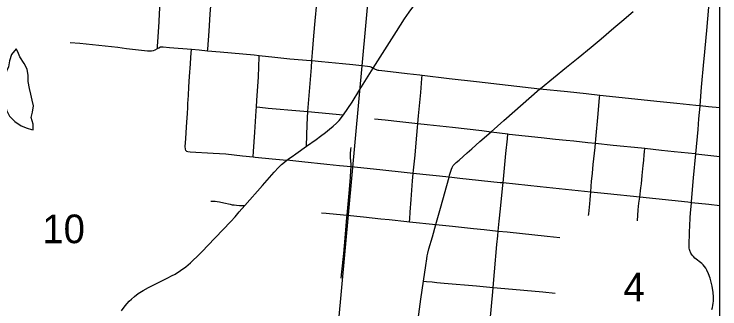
# Model space of a CAD drawing. Extents: x 0 to 1134, y 0 to 440.
# Drawn here: x 845.331 to 846.364, y 362.46 to 362.891 of the extents above; entities that cross this region are included whole.
import ezdxf

# ---------------------------------------------------------------- set-up
doc = ezdxf.new("R2010")
doc.units = 0
for name, color, linetype in [('Default', 7, 'Continuous'), ('GM_X_City_Street', 7, 'Continuous'), ('GM_X_County_Road', 7, 'Continuous'), ('GM_X_Minor_Lake', 7, 'Continuous'), ('GM_X_Section', 7, 'Continuous'), ('GM_X_Section_Text', 7, 'Continuous'), ('GM_X_Unincorporated', 7, 'Continuous'), ('SH_Cut_Line', 7, 'Continuous')]:
    doc.layers.add(name, color=color, linetype=linetype)

msp = doc.modelspace()

# ---------------------------------------------------------------- linework, layer by layer
at = {"layer": 'Default'}
msp.add_lwpolyline([(846.3638, 361.9945), (846.3638, 362.9891), (845.8603, 363.0384), (845.7699, 362.0554)], close=True, dxfattribs=at)
at = {"layer": 'GM_X_City_Street'}
for points in [[(845.6142, 362.8371), (845.6144, 362.8392), (845.6165, 362.8658), (845.618, 362.8905), (845.6197, 362.915), (845.6198, 362.9183), (845.6206, 362.933), (845.6217, 362.9517), (845.6223, 362.9605), (845.6228, 362.9667), (845.6231, 362.9727), (845.6237, 362.9817), (845.6242, 362.9875), (845.6248, 362.9975), (845.6259, 363.0185), (845.6276, 363.0402), (845.6285, 363.0549), (845.6287, 363.0586)], [(845.7587, 362.6974), (845.7598, 362.7291), (845.7607, 362.7481), (845.766, 362.8126), (845.7667, 362.8226), (845.7676, 362.8343), (845.7696, 362.859), (845.7717, 362.8806), (845.7739, 362.9062), (845.7741, 362.9084), (845.7769, 362.9391), (845.7794, 362.9669), (845.7803, 362.9775), (845.7806, 362.9813), (845.7815, 362.9919), (845.7832, 363.0132), (845.7844, 363.0286), (845.7857, 363.0435), (845.7861, 363.0485)], [(845.5409, 362.8404), (845.5411, 362.8432), (845.5417, 362.8574), (845.5431, 362.8791), (845.5439, 362.8914), (845.5453, 362.9131), (845.546, 362.9231), (845.5476, 362.9468), (845.5492, 362.9683), (845.5506, 362.9922)], [(846.3213, 362.541), (846.3197, 362.5448), (846.3192, 362.5467), (846.3189, 362.5485), (846.3187, 362.5508), (846.3187, 362.5535), (846.3195, 362.5706), (846.3196, 362.5745), (846.3197, 362.5788), (846.32, 362.5851), (846.3201, 362.5891), (846.3203, 362.5933), (846.3208, 362.5995), (846.3222, 362.6149), (846.3223, 362.6166), (846.3254, 362.6512), (846.3286, 362.6865), (846.3318, 362.7221), (846.3331, 362.7374), (846.3348, 362.7558), (846.3349, 362.7569), (846.3371, 362.7836), (846.3405, 362.8206), (846.341, 362.8254), (846.3445, 362.8668), (846.3498, 362.924)], [(845.9215, 362.4375), (845.9262, 362.474), (845.93, 362.5001), (845.9334, 362.5232), (845.9348, 362.533), (845.9354, 362.5371), (845.9363, 362.5412), (845.9381, 362.5474), (845.9434, 362.5652), (845.9484, 362.583), (845.9551, 362.6071), (845.9675, 362.6521), (845.9683, 362.6549), (845.9711, 362.6637), (845.9722, 362.6665), (845.9737, 362.6691), (845.9755, 362.6714), (845.9778, 362.6735), (845.9823, 362.6772), (845.9941, 362.6877), (846.001, 362.6938), (846.0127, 362.7041), (846.029, 362.7186), (846.0475, 362.735), (846.1005, 362.7814), (846.1012, 362.7819), (846.1395, 362.813), (846.1565, 362.8268), (846.1756, 362.8423), (846.1899, 362.8543), (846.2088, 362.8703), (846.2204, 362.8804), (846.2369, 362.8944)], [(845.413, 362.8492), (845.4274, 362.8479), (845.4459, 362.8461), (845.483, 362.8421), (845.4953, 362.8404), (845.5261, 362.837), (845.5292, 362.8368), (845.5322, 362.8368), (845.535, 362.8372), (845.5377, 362.8382), (845.5409, 362.8404), (845.5427, 362.8415), (845.5455, 362.8425), (845.5493, 362.8426), (845.5584, 362.8417), (845.5904, 362.8391), (845.6018, 362.8382), (845.6142, 362.8371), (845.6325, 362.8355), (845.6822, 362.831), (845.6896, 362.8302), (845.7128, 362.8276), (845.7344, 362.8253), (845.7653, 362.8227), (845.7667, 362.8226), (845.7808, 362.8214), (845.8115, 362.8182), (845.8269, 362.8167), (845.8397, 362.8155), (845.8484, 362.8145), (845.8517, 362.814), (845.8529, 362.8137), (845.8539, 362.8132), (845.8567, 362.8117), (845.8596, 362.8102), (845.861, 362.8095), (845.8619, 362.8092), (845.8633, 362.8088), (845.8648, 362.8085), (845.8693, 362.808), (845.8816, 362.8067), (845.9062, 362.8039), (845.9247, 362.8019), (845.9282, 362.8014), (845.9678, 362.7966), (846.0079, 362.7921), (846.1005, 362.7814), (846.1406, 362.7774), (846.1683, 362.7744), (846.1883, 362.7722), (846.2763, 362.763), (846.301, 362.7604), (846.3288, 362.7575), (846.3349, 362.7569), (846.3473, 362.7555), (846.3638, 362.7538)], [(845.5821, 362.6913), (845.5819, 362.6931), (845.5816, 362.6971), (845.5822, 362.7081), (845.5827, 362.7174), (845.5839, 362.7328), (845.5847, 362.7452), (845.5851, 362.754), (845.5854, 362.7599), (845.586, 362.7718), (845.5867, 362.7841), (845.5878, 362.7996), (845.5892, 362.818), (845.5898, 362.8273), (845.5904, 362.8391)], [(845.6809, 362.6819), (845.6813, 362.6897), (845.6831, 362.7178), (845.6851, 362.749), (845.6855, 362.7548), (845.6863, 362.7645), (845.6885, 362.7988), (845.6895, 362.828), (845.6896, 362.8302)], [(845.9098, 362.5871), (845.9101, 362.5915), (845.9108, 362.6009), (845.9122, 362.6196), (845.9142, 362.6466), (845.9152, 362.6576), (845.9156, 362.6626), (845.9177, 362.6846), (845.9194, 362.7025), (845.9215, 362.7246), (845.922, 362.7308), (845.923, 362.742), (845.9261, 362.7761), (845.9278, 362.7964), (845.9282, 362.8014)], [(846.1716, 362.5964), (846.1719, 362.5986), (846.1723, 362.6035), (846.1728, 362.6085), (846.1733, 362.6133), (846.1738, 362.6191), (846.1744, 362.6255), (846.1749, 362.6303), (846.1753, 362.639), (846.176, 362.6461), (846.1773, 362.6581), (846.1786, 362.6708), (846.1811, 362.6955), (846.1817, 362.7017), (846.1823, 362.7079), (846.1858, 362.745), (846.1868, 362.7568), (846.1879, 362.768), (846.1883, 362.7722)], [(845.6855, 362.7548), (845.6904, 362.7544), (845.7027, 362.7533), (845.749, 362.7492), (845.7607, 362.7481), (845.7921, 362.7451), (845.8073, 362.7437), (845.8129, 362.7431)], [(845.8586, 362.7376), (845.8738, 362.7361), (845.8954, 362.7337), (845.922, 362.7308), (845.9355, 362.7292), (845.9725, 362.7251), (846.0157, 362.7203), (846.029, 362.7186), (846.0537, 362.7154), (846.0557, 362.7152), (846.1021, 362.7103), (846.1235, 362.7078), (846.1387, 362.7063), (846.1503, 362.7052), (846.1707, 362.7029), (846.1817, 362.7017), (846.2077, 362.699), (846.249, 362.6949), (846.2541, 362.6944), (846.2784, 362.6917), (846.2969, 362.6898), (846.3277, 362.6866), (846.3286, 362.6865), (846.3638, 362.6824)], [(846.0106, 362.2285), (846.011, 362.2343), (846.0126, 362.259), (846.0152, 362.2928), (846.0171, 362.318), (846.0217, 362.3771), (846.0226, 362.3866), (846.0258, 362.4218), (846.0316, 362.4844), (846.0322, 362.491), (846.0341, 362.5136), (846.0376, 362.5539), (846.0387, 362.5662), (846.0394, 362.5735), (846.0408, 362.5877), (846.0427, 362.6059), (846.0461, 362.6403), (846.0465, 362.6437), (846.0508, 362.6868), (846.053, 362.7084), (846.0537, 362.7154)], [(845.8098, 362.5046), (845.8107, 362.5138), (845.8134, 362.5405), (845.8157, 362.5632), (845.818, 362.593), (845.8183, 362.5965), (845.8216, 362.6341), (845.8234, 362.6523), (845.824, 362.662), (845.8241, 362.6672), (845.8242, 362.6711), (845.8235, 362.6803), (845.8234, 362.6865), (845.8238, 362.6927), (845.8242, 362.6957)], [(845.5821, 362.6913), (845.5835, 362.6903), (845.5855, 362.6896), (845.5885, 362.6891), (845.6222, 362.6875), (845.6407, 362.6861), (845.6653, 362.6836), (845.6809, 362.6819), (845.6838, 362.6815), (845.7085, 362.679), (845.7302, 362.677)], [(846.2434, 362.5882), (846.2441, 362.6045), (846.2452, 362.6141), (846.2457, 362.6173), (846.2465, 362.6228), (846.2483, 362.6366), (846.249, 362.6426), (846.2501, 362.6545), (846.2516, 362.6693), (846.2523, 362.6768), (846.2532, 362.6854), (846.2535, 362.6886), (846.2541, 362.6944)], [(845.6189, 362.6169), (845.6221, 362.6171), (845.6252, 362.617), (845.6284, 362.6166), (845.6316, 362.6161), (845.6378, 362.6147), (845.6471, 362.6126), (845.6502, 362.612), (845.6533, 362.6116), (845.6563, 362.6112), (845.6608, 362.6109), (845.6645, 362.6109), (845.6685, 362.6109)], [(845.7808, 362.6003), (845.7878, 362.5996), (845.8029, 362.5981), (845.8183, 362.5965), (845.8425, 362.594), (845.8676, 362.5915), (845.8798, 362.5902), (845.9055, 362.5875), (845.9098, 362.5871), (845.9484, 362.583), (845.9727, 362.5804), (846.0035, 362.5774), (846.0189, 362.5758), (846.0394, 362.5735), (846.0527, 362.5721), (846.1112, 362.5659), (846.1296, 362.5638)], [(846.3518, 362.4589), (846.3529, 362.4618), (846.3537, 362.4648), (846.3542, 362.4679), (846.3544, 362.471), (846.3544, 362.4772), (846.3538, 362.4835), (846.3525, 362.4927), (846.3512, 362.4988), (846.3495, 362.5048), (846.3474, 362.5107), (846.3448, 362.5164), (846.3433, 362.5191), (846.3415, 362.5217), (846.3395, 362.524), (846.3372, 362.5262), (846.3274, 362.534), (846.3251, 362.5361), (846.3231, 362.5384), (846.3213, 362.541)], [(845.93, 362.5001), (845.9346, 362.4997), (845.9428, 362.499), (845.9497, 362.4983), (845.9605, 362.4974), (846.0076, 362.4932), (846.0322, 362.491), (846.0492, 362.4894), (846.1048, 362.4844), (846.1228, 362.4827)]]:
    msp.add_lwpolyline(points, dxfattribs=at)
at = {"layer": 'GM_X_County_Road'}
msp.add_line((845.9675, 362.6521), (845.9152, 362.6576), dxfattribs=at)
for points in [[(845.8567, 362.8117), (845.8805, 362.8493), (845.8904, 362.8652), (845.9024, 362.8835), (845.909, 362.8932), (845.92, 362.908), (845.9284, 362.9186), (845.9497, 362.9436)], [(845.8129, 362.7431), (845.8255, 362.762), (845.837, 362.7805), (845.8567, 362.8117)], [(845.7587, 362.6974), (845.773, 362.7075), (845.7796, 362.7123), (845.7868, 362.7176), (845.7926, 362.7222), (845.798, 362.7268), (845.8029, 362.7311), (845.8066, 362.735), (845.8129, 362.7431)], [(845.7302, 362.677), (845.7324, 362.6788), (845.7378, 362.6826), (845.7433, 362.6863), (845.7587, 362.6974)], [(845.6685, 362.6109), (845.6943, 362.6398), (845.7117, 362.6594), (845.7179, 362.6663), (845.7224, 362.6706), (845.7267, 362.6743), (845.7302, 362.677)], [(845.8241, 362.6672), (845.8074, 362.6689), (845.7889, 362.6709), (845.7519, 362.6746), (845.7302, 362.677)], [(845.9152, 362.6576), (845.9062, 362.6585), (845.8661, 362.6628), (845.8241, 362.6672)], [(846.0465, 362.6437), (846.0421, 362.6441), (845.9834, 362.6504), (845.9675, 362.6521)], [(846.1749, 362.6303), (846.1008, 362.6381), (846.0465, 362.6437)], [(846.2465, 362.6228), (846.1996, 362.6276), (846.1749, 362.6303)], [(846.3222, 362.6149), (846.3169, 362.6155), (846.2465, 362.6228)], [(846.3638, 362.6105), (846.3478, 362.6122), (846.3222, 362.6149)], [(845.6074, 362.5447), (845.614, 362.5517), (845.6481, 362.5874), (845.6544, 362.5943), (845.6604, 362.6014), (845.6685, 362.6109)], [(845.4881, 362.4567), (845.4937, 362.4639), (845.4996, 362.471), (845.5029, 362.4741), (845.5073, 362.478), (845.5124, 362.482), (845.5198, 362.4866), (845.5277, 362.4909), (845.5433, 362.4987), (845.556, 362.505), (845.5614, 362.5078), (845.5667, 362.5106), (845.5747, 362.5157), (845.5823, 362.5211), (845.5894, 362.5269), (845.6027, 362.5399), (845.6074, 362.5447)]]:
    msp.add_lwpolyline(points, dxfattribs=at)
at = {"layer": 'GM_X_Minor_Lake'}
for points in [[(845.334, 362.8397), (845.3271, 362.8314), (845.3244, 362.8223), (845.3228, 362.8136), (845.3201, 362.8072), (845.317, 362.7977), (845.315, 362.7886), (845.3153, 362.7792), (845.3179, 362.7693), (845.3186, 362.7586), (845.32, 362.7499), (845.3241, 362.7415), (845.332, 362.7335), (845.3414, 362.727), (845.3501, 362.7239), (845.3567, 362.7218)], [(845.3567, 362.7218), (845.3588, 362.7212), (845.3589, 362.7299), (845.3559, 362.7394), (845.3578, 362.747), (845.3594, 362.7565), (845.3576, 362.7648), (845.3554, 362.7735), (845.3536, 362.7819), (845.3518, 362.7922), (845.3514, 362.8009), (845.3504, 362.81), (845.3459, 362.8184), (845.3396, 362.8279), (845.3366, 362.8355), (845.334, 362.8397)]]:
    msp.add_lwpolyline(points, dxfattribs=at)
at = {"layer": 'GM_X_Section'}
msp.add_lwpolyline([(844.8494, 363.1337), (845.8603, 363.0384), (845.7699, 362.0554), (844.7599, 362.131)], close=True, dxfattribs=at)
at = {"layer": 'GM_X_Unincorporated'}
msp.add_lwpolyline([(846.3638, 358.9291), (846.3638, 365.0089)], dxfattribs=at)
at = {"layer": 'SH_Cut_Line'}
msp.add_lwpolyline([(846.3638, 355.7181), (846.3638, 369.3181), (835.2574, 369.3181)], dxfattribs=at)

# ---------------------------------------------------------------- texts
at = {"layer": 'GM_X_Section_Text'}
for s, height, p in [('10', 0.04186, (845.3724, 362.5557)), ('4', 0.0419, (846.2228, 362.4706))]:
    msp.add_text(s, height=height, rotation=0, dxfattribs=at).set_placement(p)

doc.saveas('drawing.dxf')
